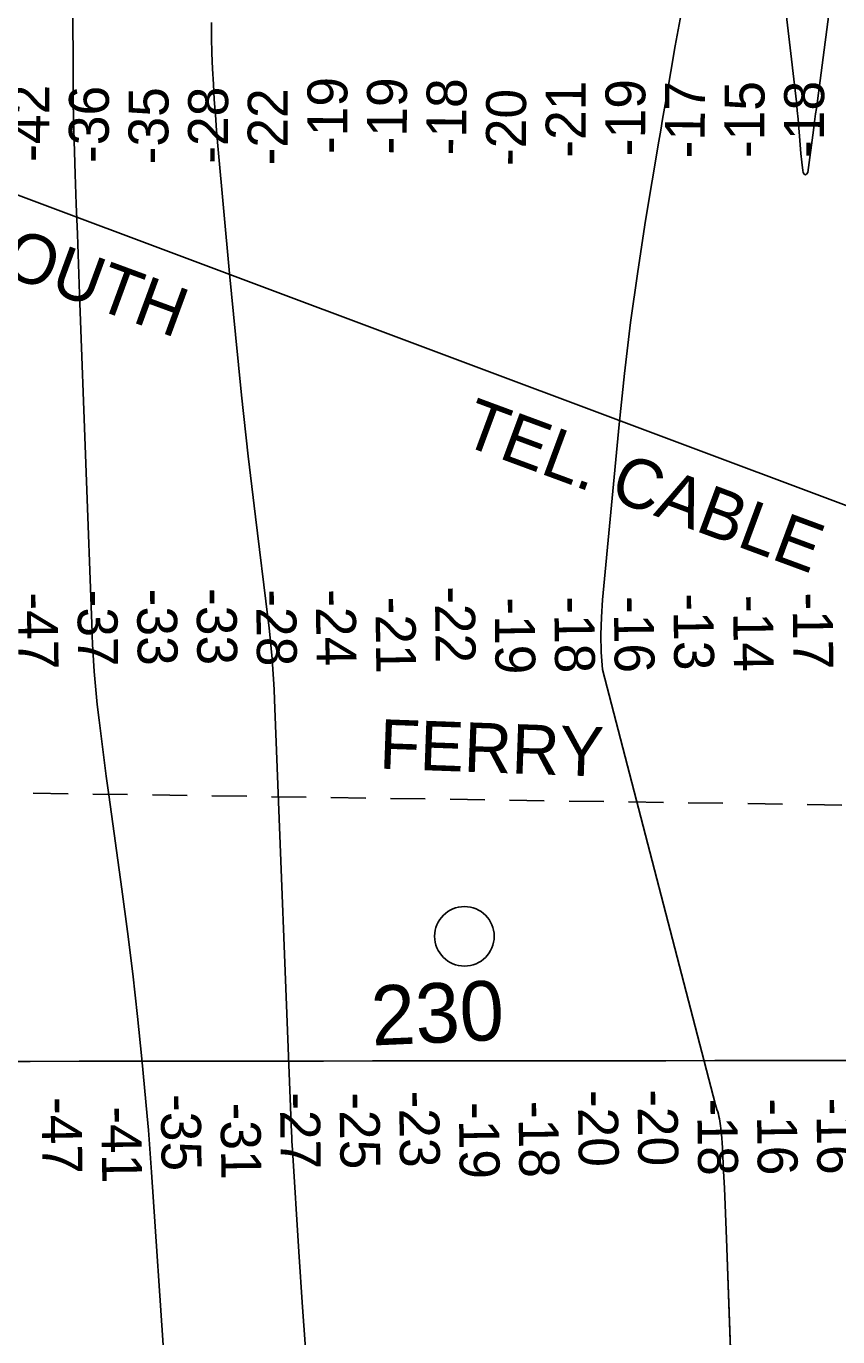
# Model space of a CAD drawing. Extents: x 3297716 to 3335574, y 688621 to 713991.
# Drawn here: x 3323333 to 3324695, y 708710 to 710910 of the extents above; entities that cross this region are included whole.
import ezdxf

# ---------------------------------------------------------------- set-up
doc = ezdxf.new("R2010")
doc.units = 0
for name, color, linetype in [('V-GRID-MAJR', 7, 'Continuous'), ('V-RIVR-FERY', 7, 'Continuous'), ('V-RIVR-IDEN', 7, 'Continuous'), ('V-RIVR-MILE', 7, 'Continuous'), ('V-RIVR-RANG', 7, 'Continuous'), ('V-TOPO-DPTH', 7, 'Continuous'), ('V-TOPO-MINR', 7, 'Continuous'), ('V-UTIL-IDEN', 7, 'Continuous'), ('V-UTIL-LINE', 7, 'Continuous')]:
    doc.layers.add(name, color=color, linetype=linetype)

msp = doc.modelspace()

# ---------------------------------------------------------------- linework, layer by layer
at = {"layer": 'V-GRID-MAJR'}
msp.add_spline([(3301840.245, 709153.404), (3307091.973, 709156.841), (3312343.699, 709161.042), (3317595.4250000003, 709166.008), (3322847.151, 709171.736), (3328098.875, 709178.229), (3333350.598, 709185.486), (3333350.599, 709185.486)], degree=3, dxfattribs=at)
at = {"layer": 'V-RIVR-FERY'}
for points in [[(3323403.111, 709621.481), (3323344.8170000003, 709622.332)], [(3323503.001, 709620.024), (3323444.707, 709620.8740000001)], [(3323602.8910000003, 709618.566), (3323544.597, 709619.417)], [(3323702.781, 709617.109), (3323644.487, 709617.959)], [(3323802.671, 709615.652), (3323744.377, 709616.502)], [(3323902.561, 709614.194), (3323844.267, 709615.045)], [(3324002.451, 709612.737), (3323944.157, 709613.587)], [(3324102.341, 709611.279), (3324044.0470000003, 709612.13)], [(3324202.231, 709609.822), (3324143.937, 709610.672)], [(3324302.1210000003, 709608.365), (3324243.827, 709609.215)], [(3324402.011, 709606.907), (3324343.717, 709607.758)], [(3324501.901, 709605.4500000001), (3324443.607, 709606.3)], [(3324601.791, 709603.993), (3324543.497, 709604.843)], [(3324701.681, 709602.535), (3324643.387, 709603.386)]]:
    msp.add_lwpolyline(points, dxfattribs=at)
at = {"layer": 'V-RIVR-MILE'}
msp.add_circle((3324068.163, 709382.127), 50.000000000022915, dxfattribs=at)
at = {"layer": 'V-TOPO-DPTH'}
for points in [[(3323608.528762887, 708016.0465077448), (3323543.321883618, 708986.3882708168), (3323541.6535087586, 709009.8391571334), (3323539.8625104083, 709033.2801902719), (3323537.8875768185, 709056.7064436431), (3323535.790019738, 709080.1228438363), (3323526.7936502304, 709176.3057439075), (3323519.612657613, 709247.7485711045), (3323511.7742626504, 709319.1145895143), (3323502.94976417, 709390.3653947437), (3323493.467863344, 709461.539391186), (3323471.3324128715, 709619.3504984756), (3323467.0388223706, 709650.761548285), (3323462.892294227, 709682.1914753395), (3323458.9663596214, 709713.6497182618), (3323455.187487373, 709745.1268384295), (3323452.137944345, 709771.3043948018), (3323450.160586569, 709789.721232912), (3323448.4049734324, 709808.1571720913), (3323446.981977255, 709826.6217628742), (3323445.7807257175, 709845.1054547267), (3323444.234975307, 709872.7367265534), (3323443.9863313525, 709877.419736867), (3323443.755417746, 709882.1035708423), (3323443.551099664, 709886.7886403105), (3323443.36451193, 709891.4745334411), (3323422.349671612, 710459.810030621), (3323420.511820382, 710510.2626406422), (3323418.710841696, 710560.7165466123), (3323416.9651718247, 710611.172396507), (3323415.256374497, 710661.6295423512), (3323412.7654123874, 710736.3937184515), (3323412.388384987, 710749.4708251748), (3323412.0895222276, 710762.5493675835), (3323411.907906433, 710775.6300635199), (3323411.8044552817, 710788.712195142), (3323409.8001805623, 711373.8134278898)], [(3323409.8001805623, 711373.8134278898), (3323411.8044552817, 710788.712195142), (3323411.907906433, 710775.6300635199), (3323412.0895222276, 710762.5493675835), (3323412.388384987, 710749.4708251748), (3323412.7654123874, 710736.3937184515), (3323415.256374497, 710661.6295423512), (3323416.9651718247, 710611.172396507), (3323418.710841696, 710560.7165466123), (3323420.511820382, 710510.2626406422), (3323422.349671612, 710459.810030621), (3323443.36451193, 709891.4745334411), (3323443.551099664, 709886.7886403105), (3323443.755417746, 709882.1035708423), (3323443.9863313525, 709877.419736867), (3323444.234975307, 709872.7367265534), (3323445.7807257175, 709845.1054547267), (3323446.981977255, 709826.6217628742), (3323448.4049734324, 709808.1571720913), (3323450.160586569, 709789.721232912), (3323452.137944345, 709771.3043948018), (3323455.187487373, 709745.1268384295), (3323458.9663596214, 709713.6497182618), (3323462.892294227, 709682.1914753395), (3323467.0388223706, 709650.761548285), (3323471.3324128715, 709619.3504984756), (3323493.467863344, 709461.539391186), (3323502.94976417, 709390.3653947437), (3323511.7742626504, 709319.1145895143), (3323519.612657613, 709247.7485711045), (3323526.7936502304, 709176.3057439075), (3323535.790019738, 709080.1228438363), (3323537.8875768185, 709056.7064436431), (3323539.8625104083, 709033.2801902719), (3323541.6535087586, 709009.8391571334), (3323543.321883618, 708986.3882708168), (3323608.528762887, 708016.0465077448)], [(3324570.618706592, 711250.4396780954), (3324625.112270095, 710782.5979551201), (3324626.6801075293, 710768.2283233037), (3324628.1082865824, 710753.845849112), (3324629.326978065, 710739.4441113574), (3324630.4060111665, 710725.0295312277), (3324631.4967519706, 710710.6163467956), (3324632.7427357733, 710696.2178630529), (3324634.2215840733, 710681.8414303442), (3324635.8556753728, 710667.4796983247), (3324636.2535642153, 710664.2179581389), (3324638.2753846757, 710661.6977001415), (3324640.30490462, 710660.6113445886), (3324642.345973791, 710661.6758427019), (3324644.3947424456, 710664.1742432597), (3324653.8844452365, 710735.5789202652), (3324655.0844880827, 710744.6300058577), (3324656.2807975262, 710753.681583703), (3324657.4715068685, 710762.7338999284), (3324658.6584828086, 710771.786708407), (3324688.9116173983, 711003.0758315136)], [(3324570.618706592, 711250.4396780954), (3324625.112270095, 710782.5979551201), (3324626.6801075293, 710768.2283233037), (3324628.1082865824, 710753.845849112), (3324629.326978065, 710739.4441113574), (3324630.4060111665, 710725.0295312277), (3324631.4967519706, 710710.6163467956), (3324632.7427357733, 710696.2178630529), (3324634.2215840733, 710681.8414303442), (3324635.8556753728, 710667.4796983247), (3324636.2535642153, 710664.2179581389), (3324638.2753846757, 710661.6977001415), (3324640.30490462, 710660.6113445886), (3324642.345973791, 710661.6758427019), (3324644.3947424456, 710664.1742432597), (3324653.8844452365, 710735.5789202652), (3324655.0844880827, 710744.6300058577), (3324656.2807975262, 710753.681583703), (3324657.4715068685, 710762.7338999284), (3324658.6584828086, 710771.786708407), (3324688.9116173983, 711003.0758315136)], [(3324541.148922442, 707950.061071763), (3324508.0308694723, 708874.5948235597), (3324506.9496634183, 708902.9461605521), (3324505.7811009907, 708931.2936941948), (3324504.4815040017, 708959.6355228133), (3324503.094550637, 708987.9735480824), (3324500.553591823, 709037.5431184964), (3324500.329548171, 709041.0896781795), (3324500.0495120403, 709044.6311408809), (3324499.6854871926, 709048.1649581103), (3324499.265469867, 709051.6936783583), (3324496.647868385, 709071.6621545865), (3324496.008830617, 709075.7177863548), (3324495.2314735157, 709079.7429677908), (3324494.246637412, 709083.7224737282), (3324493.123481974, 709087.6715293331), (3324491.894703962, 709091.5972168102), (3324490.664277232, 709095.5223868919), (3324489.4313774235, 709099.4467808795), (3324299.7142457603, 709829.9292691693), (3324297.8577889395, 709859.16717942), (3324297.087442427, 709888.4034462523), (3324297.9462613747, 709917.6372479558), (3324299.8911906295, 709946.8694062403), (3324327.7193403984, 710241.0214750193), (3324336.7544197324, 710326.8957390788), (3324346.9881461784, 710412.6141156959), (3324359.0198432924, 710498.0986611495), (3324372.250187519, 710583.4273191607), (3324394.3710179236, 710716.8256766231), (3324397.4632610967, 710735.3343116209), (3324400.5853844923, 710753.8378676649), (3324403.7523282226, 710772.3338052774), (3324406.9491521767, 710790.8246639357), (3324421.900095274, 710876.6832212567), (3324426.7491000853, 710903.6004240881), (3324431.8067012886, 710930.4771136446)], [(3324532.247167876, 708198.5651898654), (3324508.0308694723, 708874.5948235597), (3324506.9496634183, 708902.9461605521), (3324505.7811009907, 708931.2936941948), (3324504.4815040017, 708959.6355228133), (3324503.094550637, 708987.9735480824), (3324500.553591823, 709037.5431184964), (3324500.329548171, 709041.0896781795), (3324500.0495120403, 709044.6311408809), (3324499.6854871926, 709048.1649581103), (3324499.265469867, 709051.6936783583), (3324496.647868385, 709071.6621545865), (3324496.008830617, 709075.7177863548), (3324495.2314735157, 709079.7429677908), (3324494.246637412, 709083.7224737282), (3324493.123481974, 709087.6715293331), (3324491.894703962, 709091.5972168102), (3324490.664277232, 709095.5223868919), (3324489.4313774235, 709099.4467808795), (3324299.7142457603, 709829.9292691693), (3324297.8577889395, 709859.16717942), (3324297.087442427, 709888.4034462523), (3324297.9462613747, 709917.6372479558), (3324299.8911906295, 709946.8694062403), (3324327.7193403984, 710241.0214750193), (3324336.7544197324, 710326.8957390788), (3324346.9881461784, 710412.6141156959), (3324359.0198432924, 710498.0986611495), (3324372.250187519, 710583.4273191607), (3324394.3710179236, 710716.8256766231), (3324397.4632610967, 710735.3343116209), (3324400.5853844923, 710753.8378676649), (3324403.7523282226, 710772.3338052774), (3324406.9491521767, 710790.8246639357), (3324421.900095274, 710876.6832212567), (3324426.7491000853, 710903.6004240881), (3324431.8067012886, 710930.4771136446)], [(3323643.5419854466, 710916.2550371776), (3323643.9355798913, 710890.3328175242), (3323644.5800469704, 710864.4186602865), (3323645.600823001, 710838.516596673), (3323646.872471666, 710812.6225954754), (3323648.4657492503, 710786.7444686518), (3323650.236826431, 710760.8794380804), (3323652.2746030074, 710735.0340518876), (3323654.4901791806, 710709.2017619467), (3323674.010743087, 710494.6091933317), (3323683.7855722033, 710392.4343139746), (3323694.194677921, 710290.3270832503), (3323705.5551985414, 710188.3213254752), (3323717.549995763, 710086.3832163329), (3323738.2804058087, 709917.0115150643), (3323740.284588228, 709899.7996207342), (3323742.1538631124, 709882.573887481), (3323743.820776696, 709865.3273958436), (3323745.352782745, 709848.0670652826), (3323746.6706537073, 709830.7894667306), (3323747.838021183, 709813.5026911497), (3323748.779633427, 709796.2021500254), (3323749.5707421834, 709778.8924318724), (3323778.003397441, 709052.9019515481), (3323778.314202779, 709045.6397368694), (3323778.6601177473, 709038.3793226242), (3323779.058697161, 709031.1216090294), (3323779.492386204, 709023.8656958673), (3323790.3472320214, 708852.6853269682), (3323796.5516649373, 708759.864307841), (3323803.178699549, 708667.0749226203)], [(3323643.5419854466, 710916.2550371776), (3323643.9355798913, 710890.3328175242), (3323644.5800469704, 710864.4186602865), (3323645.600823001, 710838.516596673), (3323646.872471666, 710812.6225954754), (3323648.4657492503, 710786.7444686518), (3323650.236826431, 710760.8794380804), (3323652.2746030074, 710735.0340518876), (3323654.4901791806, 710709.2017619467), (3323674.010743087, 710494.6091933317), (3323683.7855722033, 710392.4343139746), (3323694.194677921, 710290.3270832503), (3323705.5551985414, 710188.3213254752), (3323717.549995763, 710086.3832163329), (3323738.2804058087, 709917.0115150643), (3323740.284588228, 709899.7996207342), (3323742.1538631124, 709882.573887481), (3323743.820776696, 709865.3273958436), (3323745.352782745, 709848.0670652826), (3323746.6706537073, 709830.7894667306), (3323747.838021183, 709813.5026911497), (3323748.779633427, 709796.2021500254), (3323749.5707421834, 709778.8924318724), (3323778.003397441, 709052.9019515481), (3323778.314202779, 709045.6397368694), (3323778.6601177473, 709038.3793226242), (3323779.058697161, 709031.1216090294), (3323779.492386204, 709023.8656958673), (3323790.3472320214, 708852.6853269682), (3323796.5516649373, 708759.864307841), (3323803.178699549, 708667.0749226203)]]:
    msp.add_lwpolyline(points, dxfattribs=at)
at = {"layer": 'V-TOPO-MINR'}
for points in [[(3323409.8001805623, 711373.8134278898), (3323411.8044552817, 710788.712195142), (3323411.907906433, 710775.6300635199), (3323412.0895222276, 710762.5493675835), (3323412.388384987, 710749.4708251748), (3323412.7654123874, 710736.3937184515), (3323415.256374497, 710661.6295423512), (3323416.9651718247, 710611.172396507), (3323418.710841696, 710560.7165466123), (3323420.511820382, 710510.2626406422), (3323422.349671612, 710459.810030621), (3323443.36451193, 709891.4745334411), (3323443.551099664, 709886.7886403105), (3323443.755417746, 709882.1035708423), (3323443.9863313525, 709877.419736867), (3323444.234975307, 709872.7367265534), (3323445.7807257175, 709845.1054547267), (3323446.981977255, 709826.6217628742), (3323448.4049734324, 709808.1571720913), (3323450.160586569, 709789.721232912), (3323452.137944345, 709771.3043948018), (3323455.187487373, 709745.1268384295), (3323458.9663596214, 709713.6497182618), (3323462.892294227, 709682.1914753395), (3323467.0388223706, 709650.761548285), (3323471.3324128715, 709619.3504984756), (3323493.467863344, 709461.539391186), (3323502.94976417, 709390.3653947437), (3323511.7742626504, 709319.1145895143), (3323519.612657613, 709247.7485711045), (3323526.7936502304, 709176.3057439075), (3323535.790019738, 709080.1228438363), (3323537.8875768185, 709056.7064436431), (3323539.8625104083, 709033.2801902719), (3323541.6535087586, 709009.8391571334), (3323543.321883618, 708986.3882708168), (3323608.528762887, 708016.0465077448)], [(3324570.618706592, 711250.4396780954), (3324625.112270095, 710782.5979551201), (3324626.6801075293, 710768.2283233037), (3324628.1082865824, 710753.845849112), (3324629.326978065, 710739.4441113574), (3324630.4060111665, 710725.0295312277), (3324631.4967519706, 710710.6163467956), (3324632.7427357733, 710696.2178630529), (3324634.2215840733, 710681.8414303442), (3324635.8556753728, 710667.4796983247), (3324636.2535642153, 710664.2179581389), (3324638.2753846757, 710661.6977001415), (3324640.30490462, 710660.6113445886), (3324642.345973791, 710661.6758427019), (3324644.3947424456, 710664.1742432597), (3324653.8844452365, 710735.5789202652), (3324655.0844880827, 710744.6300058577), (3324656.2807975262, 710753.681583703), (3324657.4715068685, 710762.7338999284), (3324658.6584828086, 710771.786708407), (3324688.9116173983, 711003.0758315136)], [(3324541.148922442, 707950.061071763), (3324508.0308694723, 708874.5948235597), (3324506.9496634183, 708902.9461605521), (3324505.7811009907, 708931.2936941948), (3324504.4815040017, 708959.6355228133), (3324503.094550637, 708987.9735480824), (3324500.553591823, 709037.5431184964), (3324500.329548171, 709041.0896781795), (3324500.0495120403, 709044.6311408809), (3324499.6854871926, 709048.1649581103), (3324499.265469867, 709051.6936783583), (3324496.647868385, 709071.6621545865), (3324496.008830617, 709075.7177863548), (3324495.2314735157, 709079.7429677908), (3324494.246637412, 709083.7224737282), (3324493.123481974, 709087.6715293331), (3324491.894703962, 709091.5972168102), (3324490.664277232, 709095.5223868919), (3324489.4313774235, 709099.4467808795), (3324299.7142457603, 709829.9292691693), (3324297.8577889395, 709859.16717942), (3324297.087442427, 709888.4034462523), (3324297.9462613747, 709917.6372479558), (3324299.8911906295, 709946.8694062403), (3324327.7193403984, 710241.0214750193), (3324336.7544197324, 710326.8957390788), (3324346.9881461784, 710412.6141156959), (3324359.0198432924, 710498.0986611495), (3324372.250187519, 710583.4273191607), (3324394.3710179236, 710716.8256766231), (3324397.4632610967, 710735.3343116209), (3324400.5853844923, 710753.8378676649), (3324403.7523282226, 710772.3338052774), (3324406.9491521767, 710790.8246639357), (3324421.900095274, 710876.6832212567), (3324426.7491000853, 710903.6004240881), (3324431.8067012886, 710930.4771136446)], [(3323803.178699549, 708667.0749226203), (3323796.5516649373, 708759.864307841), (3323790.3472320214, 708852.6853269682), (3323779.492386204, 709023.8656958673), (3323779.058697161, 709031.1216090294), (3323778.6601177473, 709038.3793226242), (3323778.314202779, 709045.6397368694), (3323778.003397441, 709052.9019515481), (3323749.5707421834, 709778.8924318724), (3323748.779633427, 709796.2021500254), (3323747.838021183, 709813.5026911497), (3323746.6706537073, 709830.7894667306), (3323745.352782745, 709848.0670652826), (3323743.820776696, 709865.3273958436), (3323742.1538631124, 709882.573887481), (3323740.284588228, 709899.7996207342), (3323738.2804058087, 709917.0115150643), (3323717.549995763, 710086.3832163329), (3323705.5551985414, 710188.3213254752), (3323694.194677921, 710290.3270832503), (3323683.7855722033, 710392.4343139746), (3323674.010743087, 710494.6091933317), (3323654.4901791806, 710709.2017619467), (3323652.2746030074, 710735.0340518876), (3323650.236826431, 710760.8794380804), (3323648.4657492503, 710786.7444686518), (3323646.872471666, 710812.6225954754), (3323645.600823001, 710838.516596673), (3323644.5800469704, 710864.4186602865), (3323643.9355798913, 710890.3328175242), (3323643.5419854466, 710916.2550371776)]]:
    msp.add_lwpolyline(points, dxfattribs=at)
at = {"layer": 'V-UTIL-LINE'}
msp.add_line((3322431.512, 710959.376), (3325839.0130000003, 709680.987), dxfattribs=at)

# ---------------------------------------------------------------- texts
at = {"layer": 'V-RIVR-FERY'}
msp.add_text('FERRY', height=82.999832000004, rotation=357.9216309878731, dxfattribs=at).set_placement((3323924.3854892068, 709663.7376653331))
at = {"layer": 'V-RIVR-IDEN'}
msp.add_text('230', height=100.00000200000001, rotation=2.5709220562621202, dxfattribs=at).set_placement((3323913.5432763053, 709198.7317242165))
at = {"layer": 'V-RIVR-RANG'}
for s, height, rotation, p in [('-19', 67.00000000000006, 89.73361111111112, (3323871.251395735, 710694.9887378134)), ('-19', 67.00000000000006, 89.73361111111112, (3323971.2483957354, 710694.2767378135)), ('-18', 67.00000000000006, 89.73361111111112, (3324071.242716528, 710692.7734077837)), ('-21', 67.00000000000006, 89.73361111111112, (3324271.226678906, 710688.9744176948)), ('-19', 67.00000000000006, 89.73361111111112, (3324371.2383957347, 710691.4277378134)), ('-17', 67.00000000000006, 89.73361111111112, (3324471.222905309, 710687.8131943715)), ('-15', 67.00000000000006, 89.73361111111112, (3324571.224810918, 710688.1563010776)), ('-18', 67.00000000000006, 89.73361111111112, (3324671.226716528, 710688.4994077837)), ('-42', 67.00000000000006, 89.73361111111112, (3323371.1861323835, 710681.9328071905)), ('-36', 67.00000000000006, 89.73361111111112, (3323471.1792267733, 710680.164700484)), ('-35', 67.00000000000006, 89.73361111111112, (3323571.1688683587, 710677.8700404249)), ('-28', 67.00000000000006, 89.73361111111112, (3323671.1742267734, 710678.740700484)), ('-22', 67.00000000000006, 89.73361111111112, (3323771.1614155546, 710675.9184870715)), ('-20', 67.00000000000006, 89.73361111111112, (3324171.1600003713, 710674.9149238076)), ('-47', 67.00000000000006, 270.7439166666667, (3323318.5844213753, 709959.0525443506)), ('-37', 67.00000000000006, 270.7439166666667, (3323418.5304746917, 709963.796146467)), ('-33', 67.00000000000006, 270.7439166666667, (3323518.5186251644, 709965.3746610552)), ('-33', 67.00000000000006, 270.7439166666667, (3323618.5126251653, 709966.4256610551)), ('-28', 67.00000000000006, 270.7439166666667, (3323718.5477223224, 709964.3115735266)), ('-24', 67.00000000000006, 270.7439166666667, (3323818.5529966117, 709964.5723016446)), ('-22', 67.00000000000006, 270.7439166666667, (3324018.5043242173, 709969.5756318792)), ('-13', 67.00000000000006, 270.7439166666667, (3324418.6946595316, 709957.4266796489)), ('-17', 67.00000000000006, 270.7439166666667, (3324618.690509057, 709959.0011650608)), ('-21', 67.00000000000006, 270.7439166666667, (3323918.7250842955, 709951.9079223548)), ('-19', 67.00000000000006, 270.7439166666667, (3324118.7551814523, 709950.8448348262)), ('-18', 67.00000000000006, 270.7439166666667, (3324218.7399071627, 709952.6871067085)), ('-16', 67.00000000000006, 270.7439166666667, (3324318.740756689, 709953.2105921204)), ('-14', 67.00000000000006, 270.7439166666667, (3324518.7331814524, 709955.0488348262)), ('-23', 67.00000000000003, 270.8186666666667, (3323958.41261338, 709122.8409390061)), ('-20', 67.00000000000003, 270.8186666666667, (3324258.42553318, 709124.0111655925)), ('-20', 67.00000000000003, 270.8186666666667, (3324358.4185331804, 709125.1931655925)), ('-47', 67.00000000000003, 270.8186666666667, (3323358.507377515, 709112.0594025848)), ('-35', 67.00000000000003, 270.8186666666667, (3323558.4556888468, 709117.0599286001)), ('-31', 67.00000000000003, 270.8186666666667, (3323658.671051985, 709102.6805251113)), ('-27', 67.00000000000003, 270.8186666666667, (3323758.4341511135, 709119.9504338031)), ('-25', 67.00000000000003, 270.8186666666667, (3323858.4422265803, 709120.076423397)), ('-19', 67.00000000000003, 270.8186666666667, (3324058.695816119, 709103.7129886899)), ('-18', 67.00000000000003, 270.8186666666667, (3324158.6775095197, 709105.6862464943)), ('-18', 67.00000000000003, 270.8186666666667, (3324458.6565095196, 709109.2302464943)), ('-16', 67.00000000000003, 270.8186666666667, (3324558.6570472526, 709109.8847412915)), ('-16', 67.00000000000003, 270.8186666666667, (3324658.650047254, 709111.0657412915)), ('-41', 67.00000000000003, 270.8186666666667, (3323458.7378161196, 709096.6249886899))]:
    msp.add_text(s, height=height, rotation=rotation, dxfattribs=at).set_placement(p)
at = {"layer": 'V-UTIL-IDEN'}
for s, height, rotation, p in [('BELL SOUTH', 82.999832, 339.82538260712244, (3322935.282827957, 710624.5957116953)), ('TEL. CABLE', 82.99983200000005, 339.68827296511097, (3324059.9329282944, 710209.163039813))]:
    msp.add_text(s, height=height, rotation=rotation, dxfattribs=at).set_placement(p)

doc.saveas('drawing.dxf')
